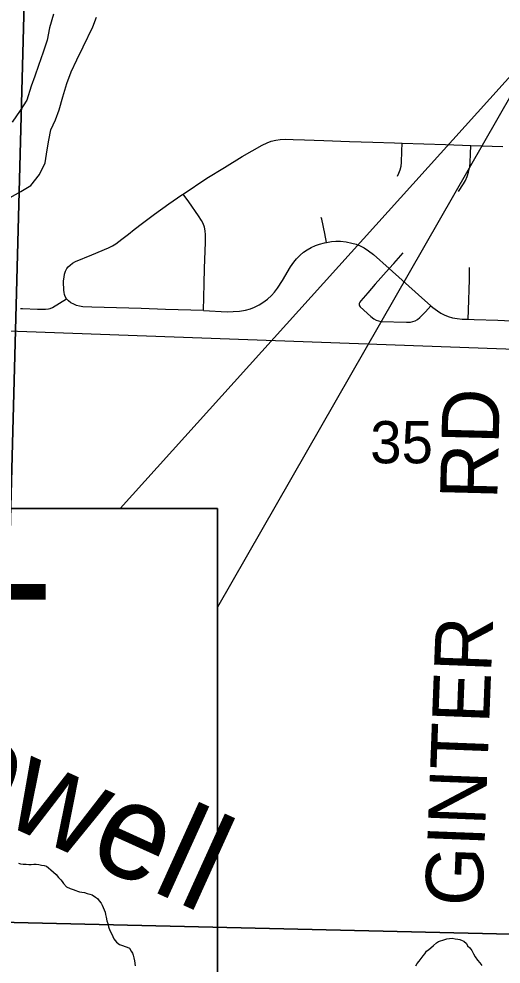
# Model space of a CAD drawing. Extents: x 0 to 34, y 0 to 22.
# Drawn here: x 5.405 to 5.883, y 16.369 to 17.306 of the extents above; entities that cross this region are included whole.
import ezdxf

# ---------------------------------------------------------------- set-up
doc = ezdxf.new("R2010")
doc.units = 0
for name, color, linetype in [('Default', 7, 'Continuous'), ('GM_X_City_Street', 7, 'Continuous'), ('GM_X_Major_River', 7, 'Continuous'), ('GM_X_Minor_River', 7, 'Continuous'), ('GM_X_Minor_River_Text', 7, 'Continuous'), ('GM_X_Section', 7, 'Continuous'), ('GM_X_Section_Text', 7, 'Continuous'), ('GM_X_Township_Road_Text', 7, 'Continuous'), ('SH_Masking', 7, 'Continuous'), ('SH_Text', 7, 'Continuous')]:
    doc.layers.add(name, color=color, linetype=linetype)

msp = doc.modelspace()

# ---------------------------------------------------------------- linework, layer by layer
at = {"layer": 'Default'}
msp.add_lwpolyline([(5.38506, 16.9971), (5.90615, 16.978), (5.90436, 16.93048), (5.89943, 16.78958), (5.89487, 16.64739), (6.14305, 16.64283), (6.13769, 16.39147), (6.38702, 16.38807), (6.37183, 15.73038)], dxfattribs=at)
at = {"layer": 'GM_X_City_Street'}
for points in [[(5.58824, 17.01669), (5.55035, 17.01777), (5.52618, 17.01869), (5.4773, 17.02014), (5.46861, 17.02061), (5.46501, 17.02107), (5.46213, 17.02185), (5.45942, 17.02303), (5.45659, 17.02455), (5.45422, 17.02638), (5.45228, 17.02854), (5.45109, 17.03069), (5.45044, 17.03252), (5.45002, 17.03477), (5.44969, 17.03683), (5.44952, 17.03898), (5.4494, 17.04323), (5.44946, 17.04632), (5.44987, 17.04996), (5.4504, 17.0529), (5.45134, 17.0557), (5.4527, 17.05833), (5.45409, 17.0602), (5.45576, 17.06185), (5.45816, 17.06361), (5.46133, 17.06534), (5.47737, 17.07196), (5.49406, 17.07889), (5.498, 17.08088), (5.5012, 17.08291), (5.50717, 17.08753), (5.51361, 17.09237), (5.51943, 17.09706), (5.52775, 17.10356), (5.5397, 17.11245), (5.55382, 17.12259), (5.56658, 17.13144), (5.56792, 17.13232), (5.59146, 17.14787), (5.60882, 17.15876), (5.62637, 17.16936), (5.64631, 17.18072), (5.65126, 17.18313), (5.65525, 17.18462), (5.65997, 17.18583), (5.66418, 17.18644), (5.66905, 17.18666), (5.67708, 17.18641), (5.68826, 17.18603), (5.70751, 17.18525), (5.73297, 17.18454), (5.75595, 17.18381), (5.77768, 17.18312), (5.78519, 17.18287), (5.82801, 17.18146), (5.85336, 17.18057), (5.88516, 17.17946)], [(5.78053, 17.15014), (5.78178, 17.15295), (5.78313, 17.15639), (5.78403, 17.15996), (5.78449, 17.16362), (5.78489, 17.1747), (5.78519, 17.18287)], [(5.84096, 17.13474), (5.84606, 17.14252), (5.84786, 17.14576), (5.84956, 17.14974), (5.85089, 17.15386), (5.85216, 17.15929), (5.85272, 17.16359), (5.85305, 17.17225), (5.85336, 17.18057)], [(5.58824, 17.01669), (5.58888, 17.0433), (5.58925, 17.05877), (5.59011, 17.0843), (5.59018, 17.09184), (5.58985, 17.09566), (5.58901, 17.09942), (5.58767, 17.10304), (5.58621, 17.1059), (5.58311, 17.11063), (5.57345, 17.12442), (5.56792, 17.13232)], [(5.71017, 17.08429), (5.70832, 17.09322), (5.70544, 17.10722), (5.70501, 17.10903)], [(5.58824, 17.01669), (5.61157, 17.01562), (5.61772, 17.01569), (5.62384, 17.01622), (5.6299, 17.01722), (5.6346, 17.0185), (5.63858, 17.02003), (5.6435, 17.0225), (5.64714, 17.02472), (5.65151, 17.02807), (5.65562, 17.03175), (5.65849, 17.03489), (5.66141, 17.03881), (5.66638, 17.04664), (5.67439, 17.06), (5.6776, 17.06467), (5.68043, 17.0681), (5.684, 17.07169), (5.68742, 17.07453), (5.69111, 17.07707), (5.69502, 17.07928), (5.6991, 17.08116), (5.70332, 17.08261), (5.70823, 17.08394), (5.71017, 17.08429), (5.71505, 17.08515), (5.71948, 17.08551), (5.72393, 17.08543), (5.72957, 17.0848), (5.73514, 17.08371), (5.73941, 17.08253), (5.74357, 17.08093), (5.74751, 17.07888), (5.75176, 17.07613), (5.75675, 17.07229), (5.77243, 17.05848), (5.80126, 17.03243), (5.81377, 17.02147), (5.81573, 17.01975), (5.82009, 17.01635), (5.82367, 17.01403), (5.8269, 17.01237), (5.83087, 17.01083), (5.835, 17.00969), (5.83984, 17.0088), (5.84473, 17.0083), (5.85064, 17.00809), (5.8565, 17.00788), (5.88014, 17.00714), (5.90002, 17.00637)], [(5.77243, 17.05848), (5.77699, 17.06355), (5.7815, 17.06856), (5.78633, 17.07412)], [(5.77243, 17.05848), (5.75855, 17.0428), (5.75108, 17.03448), (5.74407, 17.02656), (5.74309, 17.02497), (5.74269, 17.0238), (5.74259, 17.02257), (5.74289, 17.02138), (5.74355, 17.02034), (5.75426, 17.01087), (5.75715, 17.0085), (5.7593, 17.00727), (5.76164, 17.00646), (5.76409, 17.00606), (5.78957, 17.00532), (5.79329, 17.00536), (5.79573, 17.0058), (5.79806, 17.00665), (5.80023, 17.00786), (5.80265, 17.00981), (5.80822, 17.01566), (5.81377, 17.02147)], [(5.85064, 17.00809), (5.85094, 17.01717), (5.85194, 17.04764), (5.852, 17.05946)], [(5.40667, 17.01875), (5.40852, 17.01873), (5.42335, 17.01815), (5.43138, 17.01812), (5.43444, 17.01845), (5.43621, 17.01891), (5.43846, 17.01991), (5.45228, 17.02854)]]:
    msp.add_lwpolyline(points, dxfattribs=at)
at = {"layer": 'GM_X_Major_River'}
for points in [[(5.43926, 17.31053), (5.43547, 17.29697), (5.43323, 17.28489), (5.4291, 17.27286), (5.42457, 17.2597), (5.42086, 17.24918), (5.41717, 17.23941), (5.41299, 17.22549), (5.40625, 17.21505), (5.39835, 17.2035)], [(5.39626, 17.1288), (5.40704, 17.13495), (5.41706, 17.14075), (5.42533, 17.15153), (5.43096, 17.16313), (5.43322, 17.17598), (5.43463, 17.18581), (5.43681, 17.19599), (5.44125, 17.20573), (5.44495, 17.21588), (5.44872, 17.22868), (5.4525, 17.24185), (5.457, 17.25349), (5.46264, 17.26548), (5.46869, 17.27822), (5.47834, 17.29807), (5.48203, 17.30783)]]:
    msp.add_lwpolyline(points, dxfattribs=at)
at = {"layer": 'GM_X_Minor_River'}
for points in [[(5.40475, 16.46867), (5.40663, 16.46824), (5.40928, 16.46779), (5.41232, 16.46771), (5.41498, 16.46765), (5.41725, 16.46759), (5.41992, 16.4679), (5.4222, 16.46784), (5.42485, 16.4674), (5.42749, 16.46695), (5.43014, 16.4665), (5.4324, 16.46569), (5.43426, 16.46412), (5.43687, 16.46216), (5.43947, 16.45981), (5.44207, 16.45747), (5.44428, 16.45475), (5.4465, 16.45241), (5.44797, 16.45048), (5.44945, 16.44854), (5.45241, 16.44543), (5.45578, 16.44382), (5.45879, 16.44261), (5.46143, 16.44178), (5.46331, 16.44097), (5.4652, 16.44055), (5.46747, 16.44011), (5.47011, 16.43966), (5.47275, 16.43884), (5.47539, 16.43801), (5.47766, 16.43757), (5.48102, 16.43521), (5.48288, 16.43364), (5.48472, 16.43132), (5.48656, 16.42899), (5.48765, 16.42707), (5.49052, 16.42016), (5.49084, 16.41787), (5.49153, 16.41519), (5.49221, 16.41176), (5.49328, 16.40907), (5.49395, 16.40563), (5.49539, 16.40218), (5.49683, 16.39911), (5.49827, 16.39603), (5.49935, 16.39372), (5.50194, 16.39062), (5.50492, 16.38827), (5.50792, 16.38705), (5.51056, 16.38622), (5.51244, 16.38542), (5.5147, 16.3846), (5.51652, 16.38152), (5.51761, 16.37959), (5.51832, 16.37767), (5.51902, 16.375), (5.5197, 16.37194), (5.52034, 16.36699)], [(5.7986, 16.36693), (5.80019, 16.36916), (5.80216, 16.37177), (5.80414, 16.37437), (5.80611, 16.37698), (5.80768, 16.37883), (5.80928, 16.38145), (5.81161, 16.38328), (5.81355, 16.38475), (5.81629, 16.38733), (5.8194, 16.3899), (5.82133, 16.39099), (5.82325, 16.39169), (5.82555, 16.39239), (5.82747, 16.39309), (5.82939, 16.3938), (5.83206, 16.3941), (5.83472, 16.39441), (5.83775, 16.39394), (5.84039, 16.39348), (5.84228, 16.39305), (5.84453, 16.39222), (5.84641, 16.39141), (5.849, 16.38905), (5.85007, 16.38674), (5.85229, 16.38477), (5.85412, 16.38206), (5.85593, 16.37897), (5.85774, 16.37587), (5.85993, 16.37277), (5.86212, 16.37004), (5.86432, 16.36732)]]:
    msp.add_lwpolyline(points, dxfattribs=at)
at = {"layer": 'GM_X_Section'}
for points in [[(4.41097, 17.43188), (5.41251, 17.40958), (5.38574, 16.41038), (5.38005, 16.41012), (4.38456, 16.43152)], [(5.41251, 17.40958), (6.41184, 17.39355), (6.38559, 16.38675), (5.38574, 16.41038)], [(5.38005, 16.41012), (5.38574, 16.41038), (6.38559, 16.38675), (6.36308, 15.34539), (5.35524, 15.36699)]]:
    msp.add_lwpolyline(points, close=True, dxfattribs=at)
at = {"layer": 'SH_Masking'}
msp.add_lwpolyline([(3.85754, 16.82046), (5.60206, 16.82046), (5.60206, 16.32046), (3.85754, 16.32046)], close=True, dxfattribs=at)
at = {"layer": 'SH_Text'}
for p, q in [((5.60206, 16.82046), (5.5054, 16.82046)), ((5.60206, 16.72266), (5.60206, 16.82046))]:
    msp.add_line(p, q, dxfattribs=at)
msp.add_lwpolyline([(5.5054, 16.82046), (5.92392, 17.28426), (5.60206, 16.72266)], dxfattribs=at)
msp.add_lwpolyline([(3.85754, 16.32046), (5.60206, 16.32046), (5.60206, 16.82046), (3.85754, 16.82046)], close=True, dxfattribs=at)

# ---------------------------------------------------------------- texts
at = {"layer": 'GM_X_Minor_River_Text'}
msp.add_text('Powell', height=0.094746, rotation=335.62049, dxfattribs=at).set_placement((5.24605, 16.57308))
at = {"layer": 'GM_X_Section_Text'}
msp.add_text('35', height=0.041856, rotation=0.00001, dxfattribs=at).set_placement((5.75347, 16.86531))
at = {"layer": 'GM_X_Township_Road_Text'}
for s, rotation, p in [('RD', 88.53744, (5.87946, 16.82904)), ('GINTER', 87.79002, (5.86446, 16.4253))]:
    msp.add_text(s, height=0.056818, rotation=rotation, dxfattribs=at).set_placement(p)
at = {"layer": 'SH_Text'}
msp.add_text('BEGIN PROJECT', height=0.1399997, dxfattribs=at).set_placement((3.92754, 16.60546))

doc.saveas('drawing.dxf')
